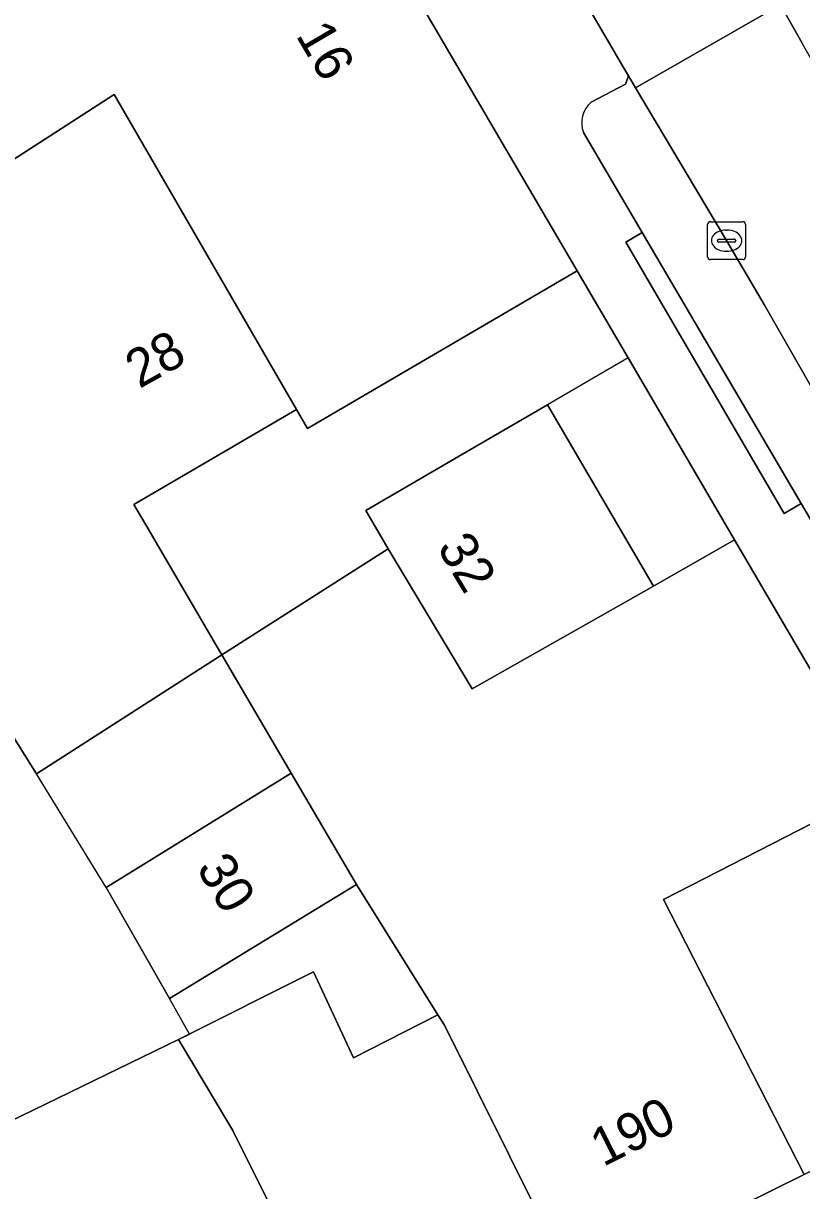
# Model space of a CAD drawing. Extents: x 161771 to 163125, y 382475 to 383179.
# Drawn here: x 162230.92 to 162251.46, y 382676.18 to 382706.99 of the extents above; entities that cross this region are included whole.
import ezdxf

# ---------------------------------------------------------------- set-up
doc = ezdxf.new("R2010")
doc.units = 0
for name, color, linetype in [('IMGEO_Erf', 7, 'Continuous'), ('IMGEO_Kolk', 7, 'Continuous'), ('IMGEO_Muur', 7, 'Continuous'), ('IMGEO_Pand', 7, 'Continuous'), ('IMGEO_Pand_nummerreeks', 7, 'Continuous'), ('IMGEO_Pand_overbouw', 7, 'Continuous'), ('IMGEO_Parkeervlak_open', 7, 'Continuous'), ('IMGEO_Rijbaan_lokaal_halfverhard', 7, 'Continuous'), ('IMGEO_Rijbaan_lokaal_open', 7, 'Continuous'), ('IMGEO_Voetpad_open', 7, 'Continuous')]:
    doc.layers.add(name, color=color, linetype=linetype)

msp = doc.modelspace()

# ---------------------------------------------------------------- linework, layer by layer
at = {"layer": 'IMGEO_Erf'}
msp.add_lwpolyline([(162229.268, 382677.383), (162235.012, 382680.173), (162238.577, 382681.961), (162239.633, 382679.687), (162241.861, 382680.826), (162239.707, 382684.263), (162234.775, 382681.249), (162233.11, 382684.185), (162237.988, 382687.197), (162236.155, 382690.326), (162231.27, 382687.181), (162224.871, 382697.383)], dxfattribs=at)
at = {"layer": 'IMGEO_Kolk'}
for p, q in [((162248.975, 382700.829), (162248.975, 382701.681)), ((162249.05, 382701.755), (162249.902, 382701.755)), ((162249.976, 382701.681), (162249.976, 382700.829)), ((162249.463, 382701.535), (162249.488, 382701.535)), ((162249.234, 382701.249), (162249.234, 382701.261)), ((162249.672, 382701.212), (162249.274, 382701.212)), ((162249.277, 382701.298), (162249.675, 382701.298)), ((162249.718, 382701.261), (162249.718, 382701.249)), ((162249.902, 382700.755), (162249.05, 382700.755)), ((162249.486, 382700.975), (162249.461, 382700.975))]:
    msp.add_line(p, q, dxfattribs=at)
for points in [[(162248.975, 382700.829), (162248.975, 382701.681)], [(162249.05, 382701.755), (162249.902, 382701.755)], [(162249.976, 382701.681), (162249.976, 382700.829)], [(162249.902, 382700.755), (162249.05, 382700.755)]]:
    msp.add_lwpolyline(points, dxfattribs=at)
for centre, radius, start, end in [((162249.052, 382701.679), 0.0765, 91.552, 178.448), ((162249.052, 382701.679), 0.0765, 91.552, 178.448), ((162249.9, 382701.679), 0.0765, 1.552, 88.448), ((162249.9, 382701.679), 0.0765, 1.552, 88.448), ((162249.274, 382701.258), 0.0403, 85.8775, 175.7526), ((162249.271, 382701.248), 0.0366, 178.938, 274.7102), ((162249.675, 382701.255), 0.043, 264.8664, 352.4533), ((162249.679, 382701.26), 0.0386, 1.7309, 96.639), ((162249.052, 382700.831), 0.0765, 181.552, 268.448), ((162249.052, 382700.831), 0.0765, 181.552, 268.448), ((162249.9, 382700.831), 0.0765, 271.552, 358.448), ((162249.9, 382700.831), 0.0765, 271.552, 358.448)]:
    msp.add_arc(centre, radius, start, end, dxfattribs=at)
for centre, major_axis, ratio, start_param, end_param in [((162249.462, 382701.255), (-0.387, 0.002), 0.722429, 4.712389, 7.853982), ((162249.487, 382701.255), (-0.39, 0.002), 0.717154, 1.570796, 4.712389)]:
    msp.add_ellipse(centre, major_axis=major_axis, ratio=ratio, start_param=start_param, end_param=end_param, dxfattribs=at)
at = {"layer": 'IMGEO_Muur'}
for points in [[(162233.11, 382684.185), (162231.27, 382687.181)], [(162235.012, 382680.173), (162235.305, 382680.315), (162234.775, 382681.249)]]:
    msp.add_lwpolyline(points, dxfattribs=at)
at = {"layer": 'IMGEO_Pand'}
for points in [[(162237.411, 382714.338), (162233.062, 382711.873), (162231.844, 382711.182), (162230.485, 382710.011), (162226.315, 382706.409), (162228.96, 382702.304), (162233.318, 382705.113), (162238.127, 382696.798), (162238.42, 382696.297), (162245.532, 382700.458)], [(162238.127, 382696.798), (162233.318, 382705.113), (162228.96, 382702.304), (162228.667, 382702.115), (162223.85, 382699.01), (162224.871, 382697.383), (162231.27, 382687.181), (162236.155, 382690.326), (162236.018, 382690.56), (162234.15, 382693.754), (162233.837, 382694.289)], [(162244.746, 382696.922), (162242.617, 382695.681), (162239.956, 382694.131), (162240.545, 382693.12), (162242.763, 382689.429), (162247.544, 382692.14)], [(162247.808, 382683.867), (162253.528, 382686.792), (162249.687, 382693.355), (162247.544, 382692.14), (162242.763, 382689.429), (162240.545, 382693.12), (162236.155, 382690.326), (162237.988, 382687.197), (162239.707, 382684.263), (162241.861, 382680.826), (162242.037, 382680.546), (162245.48, 382673.614), (162251.52, 382676.611)], [(162237.988, 382687.197), (162233.11, 382684.185), (162234.775, 382681.249), (162239.707, 382684.263)], [(162253.528, 382686.792), (162247.808, 382683.867), (162251.52, 382676.611), (162257.389, 382679.523), (162253.859, 382686.226)], [(162242.037, 382680.546), (162241.861, 382680.826), (162239.633, 382679.687), (162238.577, 382681.961), (162235.012, 382680.173), (162236.32, 382677.993), (162236.452, 382677.773), (162239.895, 382670.843), (162245.48, 382673.614)], [(162233.953, 382667.895), (162239.895, 382670.843), (162236.452, 382677.773), (162236.32, 382677.993), (162235.012, 382680.173), (162229.268, 382677.383)]]:
    msp.add_lwpolyline(points, close=True, dxfattribs=at)
at = {"layer": 'IMGEO_Pand_overbouw'}
msp.add_lwpolyline([(162246.875, 382698.162), (162244.746, 382696.922), (162247.544, 382692.14), (162249.687, 382693.355), (162249.501, 382693.674)], close=True, dxfattribs=at)
at = {"layer": 'IMGEO_Parkeervlak_open'}
for points in [[(162260.99, 382681.328), (162257.851, 382686.653), (162250.467, 382699.566), (162249.473, 382701.255), (162247.076, 382705.287), (162246.886, 382705.607), (162246.81, 382705.383), (162245.905, 382704.909)], [(162245.703, 382704.105), (162247.249, 382701.468), (162251.442, 382694.316), (162253.955, 382690.029), (162255.867, 382686.768), (162257.066, 382684.722), (162257.911, 382683.044)]]:
    msp.add_lwpolyline(points, dxfattribs=at)
msp.add_arc((162246.355, 382704.369), 0.703, 129.7929, 202.0005, dxfattribs=at)
at = {"layer": 'IMGEO_Rijbaan_lokaal_halfverhard'}
msp.add_lwpolyline([(162244.746, 382696.922), (162247.544, 382692.14), (162249.687, 382693.355), (162249.501, 382693.674), (162246.875, 382698.162), (162245.532, 382700.458), (162238.42, 382696.297), (162238.127, 382696.798), (162233.837, 382694.289), (162234.15, 382693.754), (162236.018, 382690.56), (162236.155, 382690.326), (162240.545, 382693.12), (162239.956, 382694.131), (162242.617, 382695.681)], close=True, dxfattribs=at)
at = {"layer": 'IMGEO_Rijbaan_lokaal_open'}
for points in [[(162250.899, 382707.475), (162248.339, 382711.995), (162244.461, 382709.761), (162244.804, 382709.179), (162246.756, 382705.826), (162246.886, 382705.607), (162247.076, 382705.287)], [(162251.47, 382706.467), (162250.899, 382707.475), (162247.076, 382705.287), (162249.473, 382701.255), (162250.467, 382699.566), (162257.851, 382686.653), (162260.99, 382681.328), (162263.428, 382682.52), (162265.019, 382683.358), (162261.083, 382689.965), (162260.556, 382690.955), (162259.607, 382692.737), (162254.367, 382701.352)]]:
    msp.add_lwpolyline(points, close=True, dxfattribs=at)
at = {"layer": 'IMGEO_Voetpad_open'}
for points in [[(162237.411, 382714.338), (162245.532, 382700.458), (162246.875, 382698.162), (162249.501, 382693.674), (162249.687, 382693.355), (162253.528, 382686.792), (162253.859, 382686.226), (162257.389, 382679.523), (162260.99, 382681.328)], [(162248.135, 382712.341), (162248.339, 382711.995), (162250.899, 382707.475), (162251.47, 382706.467)], [(162245.905, 382704.909), (162246.81, 382705.383), (162246.886, 382705.607), (162246.756, 382705.826), (162244.804, 382709.179)], [(162257.911, 382683.044), (162257.066, 382684.722), (162255.867, 382686.768), (162255.402, 382686.497), (162253.497, 382689.762), (162253.955, 382690.029), (162251.442, 382694.316), (162250.992, 382694.054), (162246.814, 382701.215), (162247.249, 382701.468), (162245.703, 382704.105)], [(162259.018, 382675.401), (162259.311, 382675.51), (162259.872, 382675.793), (162259.646, 382676.238), (162257.389, 382679.523), (162251.52, 382676.611), (162245.48, 382673.614), (162239.895, 382670.843), (162233.953, 382667.895), (162227.996, 382664.939), (162222.263, 382662.095), (162216.656, 382659.313), (162207.825, 382654.931), (162208.22, 382654.26), (162207.575, 382653.731), (162205.718, 382652.21), (162199.862, 382647.487), (162203.17, 382646.308), (162205.019, 382647.798)]]:
    msp.add_lwpolyline(points, dxfattribs=at)
msp.add_lwpolyline([(162251.442, 382694.316), (162247.249, 382701.468), (162246.814, 382701.215), (162250.992, 382694.054)], close=True, dxfattribs=at)
msp.add_arc((162246.355, 382704.369), 0.703, 129.7929, 202.0005, dxfattribs=at)

# ---------------------------------------------------------------- texts
at = {"layer": 'IMGEO_Pand_nummerreeks'}
for s, rotation, p in [('16', 300.3322, (162238.094, 382706.677)), ('28', 29.2438, (162233.983, 382697.338)), ('32', 301.0255, (162241.82, 382693.156)), ('30', 301.1728, (162235.471, 382684.693)), ('190', 26.6082, (162246.217, 382676.802))]:
    msp.add_text(s, height=1, rotation=rotation, dxfattribs=at).set_placement(p)

doc.saveas('drawing.dxf')
